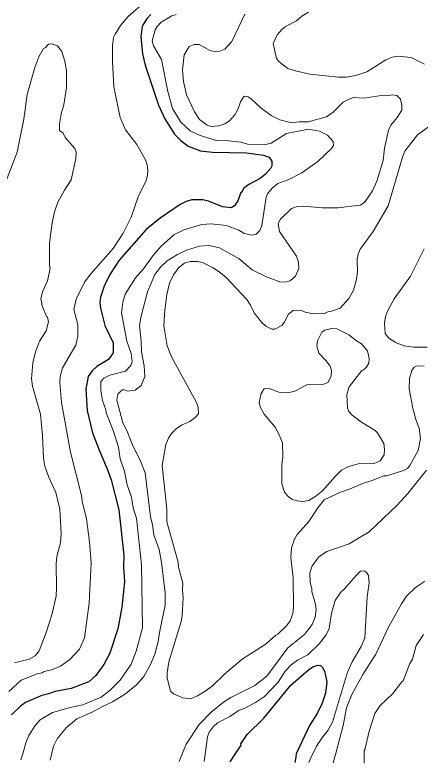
# Model space of a CAD drawing. Extents: x 598.3 to 623.2, y 6902.2 to 6930.1.
# Drawn here: x 609.587 to 610.873, y 6902.276 to 6904.651 of the extents above; entities that cross this region are included whole.
import ezdxf

# ---------------------------------------------------------------- set-up
doc = ezdxf.new("R2010")
doc.units = 0
doc.header["$LTSCALE"] = 0.032
doc.layers.add('1', color=7, linetype='Continuous', lineweight=25)
doc.layers.add('2', color=7, linetype='Continuous', lineweight=13)

msp = doc.modelspace()

# ---------------------------------------------------------------- linework, layer by layer
at = {"layer": '1'}
for points in [[(610.0182, 6904.6518), (610.0045, 6904.6373), (609.991, 6904.6148), (609.9861, 6904.5816), (609.9918, 6904.5272), (610.0006, 6904.4918), (610.0425, 6904.3646), (610.0624, 6904.3215), (610.0934, 6904.2719), (610.1133, 6904.252), (610.1372, 6904.2346), (610.1763, 6904.219), (610.2136, 6904.2151), (610.3221, 6904.2135), (610.3759, 6904.2054), (610.3944, 6904.1998), (610.4022, 6904.1869), (610.4029, 6904.1715), (610.3986, 6904.163), (610.3828, 6904.1452), (610.3652, 6904.1318), (610.3295, 6904.1124), (610.3128, 6904.0997), (610.307, 6904.0878), (610.3037, 6904.087), (610.2948, 6904.0606), (610.2836, 6904.0448), (610.2737, 6904.0387), (610.2454, 6904.0417), (610.2016, 6904.0595), (610.1835, 6904.0636), (610.1479, 6904.0644), (610.1301, 6904.0588), (610.111, 6904.0492), (610.0478, 6904.0061)], [(610.0478, 6904.0061), (610.0036, 6903.9703), (609.918, 6903.8726), (609.8897, 6903.8297), (609.8707, 6903.7935), (609.8582, 6903.7555), (609.8566, 6903.7381), (609.8581, 6903.7199), (609.8716, 6903.6653), (609.8985, 6903.6098), (609.8986, 6903.5783), (609.8836, 6903.5567), (609.8471, 6903.5352), (609.8321, 6903.521), (609.8192, 6903.5031), (609.8113, 6903.4632), (609.816, 6903.3958), (609.8328, 6903.3249), (609.8547, 6903.267), (609.8798, 6903.2099), (609.8917, 6903.1753), (609.9166, 6903.0804), (609.9326, 6902.9363), (609.9318, 6902.8982), (609.9343, 6902.8514), (609.9262, 6902.7712), (609.9129, 6902.7019), (609.888, 6902.625), (609.8685, 6902.5894), (609.8433, 6902.5537), (609.8217, 6902.5338), (609.7655, 6902.5134), (609.7147, 6902.5035), (609.6933, 6902.4957), (609.6723, 6902.4912), (609.6201, 6902.4689), (609.6045, 6902.4573), (609.5758, 6902.4295)], [(610.27, 6902.2802), (610.2842, 6902.3017), (610.3047, 6902.3327), (610.3037, 6902.3376), (610.3238, 6902.3664), (610.3774, 6902.4182), (610.4631, 6902.5235), (610.5186, 6902.5725), (610.5324, 6902.5814), (610.5484, 6902.587), (610.5572, 6902.5855), (610.564, 6902.5782), (610.5705, 6902.565), (610.5769, 6902.5332), (610.5728, 6902.4983), (610.5623, 6902.4665), (610.5461, 6902.4339), (610.5223, 6902.3953), (610.48, 6902.3057), (610.4783, 6902.295), (610.4756, 6902.2783)]]:
    msp.add_lwpolyline(points, dxfattribs=at)
at = {"layer": '2'}
for points in [[(610.0722, 6904.7554), (609.9457, 6904.6458), (609.9222, 6904.6172), (609.9045, 6904.5896), (609.9001, 6904.5788), (609.8962, 6904.554), (609.8961, 6904.5022), (609.9003, 6904.423), (609.9208, 6904.325), (609.9377, 6904.286), (609.9738, 6904.2393), (610.0013, 6904.191), (610.0071, 6904.1711), (610.0087, 6904.153), (610.0069, 6904.1368), (610.0018, 6904.122), (609.9788, 6904.0765), (609.9558, 6904.0089), (609.9298, 6903.9585), (609.8982, 6903.9095), (609.8274, 6903.8289), (609.808, 6903.8022), (609.7811, 6903.7485), (609.774, 6903.7155), (609.7868, 6903.6679), (609.7868, 6903.6301), (609.7803, 6903.6028), (609.7375, 6903.5312), (609.7301, 6903.5034), (609.7287, 6903.4839), (609.7343, 6903.4212), (609.7627, 6903.2628), (609.7981, 6903.126), (609.8004, 6903.107), (609.8136, 6903.0513), (609.8234, 6902.9779), (609.8282, 6902.9106), (609.8226, 6902.7841), (609.808, 6902.674), (609.7916, 6902.638), (609.7613, 6902.6045), (609.7313, 6902.5838), (609.7025, 6902.5724), (609.6792, 6902.5668), (609.6735, 6902.5629), (609.6577, 6902.5597), (609.6065, 6902.5398), (609.5668, 6902.5037)], [(610.5187, 6904.6594), (610.4975, 6904.6469), (610.4806, 6904.6322), (610.4458, 6904.6141), (610.4349, 6904.6056), (610.4198, 6904.5872), (610.407, 6904.5604), (610.4175, 6904.5129), (610.4252, 6904.5028), (610.4528, 6904.4811), (610.4775, 6904.473), (610.5234, 6904.4632), (610.614, 6904.4531), (610.6392, 6904.4537), (610.6695, 6904.4587), (610.7041, 6904.4704), (610.7645, 6904.5079), (610.7842, 6904.5169), (610.8031, 6904.5202), (610.8455, 6904.5154), (610.8876, 6904.4944)], [(609.6058, 6902.2863), (609.6112, 6902.3056), (609.621, 6902.3405), (609.6304, 6902.364), (609.6508, 6902.3957), (609.6669, 6902.4138), (609.7059, 6902.4365), (609.7624, 6902.4527), (609.8018, 6902.4609), (609.8609, 6902.4849), (609.8893, 6902.5074), (609.921, 6902.5391), (609.9554, 6902.5901), (609.9717, 6902.6309), (609.9916, 6902.7056), (609.9884, 6902.9059), (609.973, 6903.0532), (609.9631, 6903.0826), (609.9553, 6903.1236), (609.9435, 6903.1597), (609.9343, 6903.2013), (609.9213, 6903.2418), (609.9157, 6903.279), (609.8983, 6903.3319), (609.876, 6903.3875), (609.8751, 6903.3974), (609.8644, 6903.4275), (609.859, 6903.4584), (609.8598, 6903.487), (609.8692, 6903.4984), (609.8882, 6903.507), (609.9374, 6903.5205), (609.9546, 6903.5383), (609.9584, 6903.5506), (609.956, 6903.5758), (609.9416, 6903.6158), (609.9254, 6903.7057), (609.9294, 6903.7393), (609.937, 6903.7642), (609.9692, 6903.8167), (609.9945, 6903.8448), (610.0242, 6903.886), (610.0503, 6903.9159), (610.0911, 6903.9526), (610.1229, 6903.9685), (610.1803, 6903.9859), (610.21, 6903.9875), (610.2583, 6903.9828), (610.2972, 6903.968), (610.3145, 6903.9569), (610.3393, 6903.952), (610.3522, 6903.9547), (610.3648, 6903.9666), (610.3706, 6903.9822), (610.3845, 6904.072), (610.389, 6904.0827), (610.4033, 6904.1013), (610.422, 6904.1157), (610.457, 6904.1283), (610.4981, 6904.1497), (610.5484, 6904.1853), (610.5923, 6904.2264), (610.598, 6904.2364), (610.5971, 6904.2489), (610.5793, 6904.2692), (610.5541, 6904.2823), (610.519, 6904.2886), (610.449, 6904.2741), (610.4007, 6904.2435), (610.3788, 6904.2385), (610.3247, 6904.2405), (610.3045, 6904.2466), (610.2648, 6904.2514), (610.2271, 6904.2527), (610.1754, 6904.2677), (610.1434, 6904.2829), (610.1139, 6904.3101), (610.0867, 6904.3537), (610.0719, 6904.4075), (610.0517, 6904.5095), (610.0263, 6904.5523), (610.0226, 6904.5688), (610.032, 6904.6034), (610.0379, 6904.6139), (610.0511, 6904.6275), (610.0846, 6904.648), (610.0988, 6904.6527)], [(610.317, 6904.6535), (610.2758, 6904.5664), (610.2527, 6904.5421), (610.2377, 6904.5361), (610.2215, 6904.5348), (610.2057, 6904.5383), (610.1717, 6904.5575), (610.156, 6904.5574), (610.1399, 6904.5509), (610.1245, 6904.5245)], [(609.5851, 6902.5945), (609.6313, 6902.6056), (609.651, 6902.6163), (609.6632, 6902.632), (609.6861, 6902.6909), (609.7051, 6902.7499), (609.7172, 6902.8063), (609.719, 6902.8324), (609.7173, 6902.9091), (609.7198, 6902.9315), (609.731, 6902.9749), (609.7334, 6903.0035), (609.7294, 6903.082), (609.7165, 6903.1349), (609.6928, 6903.1854), (609.6813, 6903.2184), (609.6776, 6903.2436), (609.6743, 6903.3155), (609.6679, 6903.3832), (609.6425, 6903.4726), (609.6396, 6903.4961), (609.6434, 6903.5471), (609.6519, 6903.581), (609.6649, 6903.615), (609.6857, 6903.6484), (609.6929, 6903.677), (609.6898, 6903.6916), (609.6865, 6903.694), (609.6729, 6903.7271), (609.6688, 6903.751), (609.6751, 6903.7744), (609.6901, 6903.8064), (609.6986, 6903.8459), (609.6963, 6903.8567), (609.6963, 6903.9269), (609.7048, 6903.9909), (609.7126, 6904.026), (609.723, 6904.0566), (609.7439, 6904.095), (609.7651, 6904.1279), (609.7803, 6904.195), (609.7811, 6904.2153), (609.7764, 6904.2271), (609.7465, 6904.2613), (609.7397, 6904.2758), (609.7285, 6904.284), (609.728, 6904.3051), (609.7335, 6904.3367), (609.7424, 6904.3659), (609.7504, 6904.42), (609.7506, 6904.4742), (609.7451, 6904.5039), (609.7356, 6904.5345), (609.7221, 6904.5526), (609.7031, 6904.5591), (609.6931, 6904.5581), (609.6822, 6904.5462), (609.6772, 6904.5444), (609.6624, 6904.5181), (609.6495, 6904.4844), (609.6251, 6904.3982), (609.6145, 6904.3205), (609.5934, 6904.2151), (609.5561, 6904.1193)], [(610.1245, 6904.5245), (610.1188, 6904.4769), (610.1219, 6904.4393), (610.131, 6904.3977), (610.1568, 6904.3429), (610.1725, 6904.3185), (610.1968, 6904.3008), (610.2103, 6904.2968), (610.234, 6904.2985), (610.2537, 6904.3051), (610.2679, 6904.3148), (610.2852, 6904.3338), (610.2948, 6904.3503), (610.3029, 6904.3746), (610.3142, 6904.3931), (610.3274, 6904.3907), (610.3373, 6904.385), (610.3671, 6904.3565), (610.4008, 6904.3314), (610.4284, 6904.318), (610.465, 6904.3082), (610.4893, 6904.3113), (610.5178, 6904.3111), (610.5759, 6904.3272), (610.5974, 6904.3423), (610.6289, 6904.3736), (610.6477, 6904.384), (610.6616, 6904.3884), (610.6944, 6904.3867), (610.7497, 6904.3947), (610.7669, 6904.394), (610.7853, 6904.3971), (610.7998, 6904.3956), (610.8106, 6904.3839), (610.8157, 6904.3642), (610.8149, 6904.3487), (610.8005, 6904.3254), (610.7808, 6904.3006), (610.7732, 6904.2855), (610.7607, 6904.2278), (610.7557, 6904.1886), (610.7361, 6904.1235), (610.7221, 6904.0925), (610.6965, 6904.0554), (610.6834, 6904.0471), (610.6119, 6904.0386), (610.5619, 6904.0386), (610.5031, 6904.0442), (610.483, 6904.0426), (610.4647, 6904.0366), (610.429, 6904.0015), (610.4224, 6903.9882), (610.4266, 6903.9636), (610.4809, 6903.8856), (610.4872, 6903.8656), (610.4887, 6903.8459), (610.4779, 6903.8213), (610.4603, 6903.8069), (610.4446, 6903.8031), (610.4274, 6903.8038), (610.3859, 6903.8191), (610.3404, 6903.842), (610.2983, 6903.8768), (610.2368, 6903.9115), (610.2033, 6903.9195), (610.1729, 6903.9169), (610.1314, 6903.9042), (610.1024, 6903.8903), (610.0703, 6903.8704), (610.0484, 6903.85), (610.031, 6903.8273), (610.0079, 6903.7717), (609.9869, 6903.6908), (609.982, 6903.6635), (609.9876, 6903.615), (609.9884, 6903.582), (609.9973, 6903.537), (609.999, 6903.503), (609.9875, 6903.4749), (609.9682, 6903.4598), (609.9437, 6903.4566), (609.9331, 6903.4613), (609.9273, 6903.4609), (609.9132, 6903.4474), (609.91, 6903.428), (609.9289, 6903.3561), (609.9419, 6903.3319), (609.9608, 6903.2828), (609.9843, 6903.2374), (609.9998, 6903.197), (610.0167, 6903.0577), (610.0232, 6903.0332), (610.0282, 6903.0002), (610.0442, 6902.9544), (610.0517, 6902.9131), (610.0637, 6902.8168), (610.0638, 6902.7777), (610.0465, 6902.6955), (610.0418, 6902.6622), (610.0306, 6902.6222)], [(610.9303, 6904.3175), (610.8653, 6904.2701), (610.8253, 6904.218), (610.8174, 6904.1991), (610.7718, 6904.0445), (610.7242, 6903.9639), (610.6832, 6903.9076), (610.6766, 6903.8915), (610.6733, 6903.8759), (610.6741, 6903.8345), (610.6707, 6903.8065), (610.6617, 6903.7774), (610.6475, 6903.7512), (610.6195, 6903.7203), (610.5919, 6903.7101), (610.5829, 6903.7099), (610.5702, 6903.7035), (610.5352, 6903.7022), (610.5082, 6903.7072), (610.4941, 6903.7133), (610.4701, 6903.7123), (610.4554, 6903.7015), (610.4419, 6903.6745), (610.4339, 6903.6647), (610.4125, 6903.6535), (610.4021, 6903.6533), (610.3829, 6903.6628), (610.3693, 6903.6756), (610.3459, 6903.7055), (610.3348, 6903.7296), (610.3229, 6903.7477), (610.257, 6903.8177), (610.2398, 6903.8325), (610.2161, 6903.8482), (610.1842, 6903.8637), (610.1676, 6903.8677), (610.1429, 6903.8677), (610.1246, 6903.8629), (610.1072, 6903.8495), (610.0903, 6903.8262), (610.0771, 6903.7999), (610.0695, 6903.7639), (610.0628, 6903.7138), (610.0598, 6903.6639), (610.0704, 6903.6007), (610.0839, 6903.5658), (610.1631, 6903.4207), (610.1689, 6903.405), (610.1694, 6903.3842), (610.1587, 6903.3728), (610.1419, 6903.3605), (610.1177, 6903.3499), (610.1, 6903.3379), (610.0843, 6903.3218), (610.0739, 6903.307), (610.0658, 6903.2876), (610.054, 6903.2211), (610.0685, 6903.0823), (610.0685, 6903.0421), (610.1049, 6902.9139), (610.1064, 6902.8981), (610.1196, 6902.847), (610.1188, 6902.8263), (610.1212, 6902.8006), (610.1179, 6902.7432), (610.1148, 6902.7258), (610.0758, 6902.5976)], [(610.8953, 6903.5958), (610.852, 6903.5966), (610.8228, 6903.6007), (610.7976, 6903.6101), (610.7741, 6903.6254), (610.7624, 6903.6394), (610.7603, 6903.6739), (610.764, 6903.694), (610.77, 6903.7108), (610.7909, 6903.7496), (610.8425, 6903.8219), (610.8858, 6903.9085)], [(610.0758, 6902.5976), (610.0703, 6902.5626), (610.0703, 6902.5456), (610.0803, 6902.5049), (610.0897, 6902.4964), (610.1203, 6902.4832), (610.1452, 6902.4804), (610.1663, 6902.4894), (610.1912, 6902.5042), (610.2127, 6902.5208), (610.2523, 6902.5584), (610.308, 6902.6056), (610.3843, 6902.6551), (610.4155, 6902.6823), (610.4216, 6902.6852), (610.4489, 6902.7118), (610.4612, 6902.7272), (610.4691, 6902.7505), (610.4718, 6902.7696), (610.4701, 6902.8638), (610.4629, 6902.9286), (610.4653, 6902.959), (610.4743, 6902.9865), (610.4829, 6903.0022), (610.5204, 6903.0431), (610.5486, 6903.0866), (610.5687, 6903.1114), (610.6202, 6903.1357), (610.6492, 6903.1452), (610.6935, 6903.1651), (610.7181, 6903.1716), (610.7583, 6903.1877), (610.767, 6903.1879), (610.8147, 6903.2022), (610.8335, 6903.2113), (610.8412, 6903.2205), (610.8667, 6903.2682), (610.8748, 6903.3063), (610.8709, 6903.3389), (610.8611, 6903.3632), (610.8501, 6903.4022), (610.8388, 6903.4642), (610.8393, 6903.4965), (610.8473, 6903.5227), (610.854, 6903.5328), (610.862, 6903.5374), (610.886, 6903.5359)], [(610.1078, 6902.2817), (610.1164, 6902.3023), (610.1304, 6902.336), (610.1722, 6902.3986), (610.2102, 6902.4381), (610.2489, 6902.4699), (610.2724, 6902.4842), (610.3486, 6902.5225), (610.387, 6902.5519), (610.4532, 6902.6421), (610.5059, 6902.6845), (610.531, 6902.7165), (610.5396, 6902.7395), (610.5437, 6902.7631), (610.5398, 6902.7852), (610.5293, 6902.8192), (610.5291, 6902.8298), (610.5242, 6902.8496), (610.5235, 6902.8804), (610.531, 6902.9021), (610.553, 6902.9314), (610.5769, 6902.9481), (610.6483, 6902.9716), (610.7113, 6903.0099), (610.8009, 6903.0953), (610.8341, 6903.1317), (610.8934, 6903.2055)], [(610.5197, 6902.2779), (610.5268, 6902.2925), (610.5448, 6902.3297), (610.5611, 6902.3553), (610.5801, 6902.3791), (610.5953, 6902.4061), (610.6432, 6902.5651), (610.6579, 6902.5976), (610.6865, 6902.6467), (610.6975, 6902.6737), (610.7057, 6902.8039), (610.7114, 6902.8486), (610.709, 6902.8711), (610.7047, 6902.8795), (610.6969, 6902.8865), (610.6839, 6902.885), (610.671, 6902.8731), (610.6311, 6902.8268), (610.6212, 6902.8182), (610.6036, 6902.7917), (610.5916, 6902.7517), (610.585, 6902.7029), (610.5752, 6902.6833), (610.5538, 6902.6555), (610.5163, 6902.6197), (610.4844, 6902.603), (610.4636, 6902.5879), (610.4449, 6902.5675), (610.4228, 6902.5332), (610.379, 6902.4871), (610.3511, 6902.4687), (610.315, 6902.4497), (610.299, 6902.4441), (610.2686, 6902.4241), (610.2298, 6902.4042), (610.2163, 6902.3916), (610.2031, 6902.3745), (610.1977, 6902.3594), (610.1901, 6902.2974), (610.1881, 6902.2809)], [(610.8876, 6902.8525), (610.8586, 6902.834), (610.8299, 6902.8055), (610.814, 6902.782), (610.7739, 6902.71), (610.7327, 6902.6214), (610.6911, 6902.5572), (610.6564, 6902.4943), (610.6401, 6902.4517), (610.6295, 6902.3951), (610.6046, 6902.3039), (610.5973, 6902.2772)], [(610.8839, 6902.6844), (610.8604, 6902.6498), (610.8489, 6902.606), (610.8409, 6902.592)], [(610.0306, 6902.6222), (610.0175, 6902.5894), (609.9959, 6902.551), (609.9729, 6902.5246), (609.938, 6902.4963), (609.8968, 6902.4704), (609.8646, 6902.456), (609.832, 6902.438), (609.7834, 6902.4162), (609.7488, 6902.388), (609.7212, 6902.353), (609.7095, 6902.3298), (609.7028, 6902.3039), (609.698, 6902.2854)], [(610.8409, 6902.592), (610.8199, 6902.5373), (610.815, 6902.5345), (610.7865, 6902.4965), (610.7463, 6902.4588), (610.7298, 6902.4339), (610.7114, 6902.3778), (610.6983, 6902.3178), (610.6952, 6902.3157), (610.6952, 6902.3023), (610.6952, 6902.2763)]]:
    msp.add_lwpolyline(points, dxfattribs=at)
msp.add_lwpolyline([(610.6038, 6903.1863), (610.6237, 6903.2054), (610.6436, 6903.2162), (610.6769, 6903.226), (610.7279, 6903.2267), (610.7468, 6903.2354), (610.759, 6903.2548), (610.7607, 6903.2717), (610.7581, 6903.2909), (610.7376, 6903.3242), (610.7305, 6903.332), (610.6876, 6903.3579), (610.6572, 6903.381), (610.6474, 6903.392), (610.6426, 6903.4035), (610.6409, 6903.4463), (610.6481, 6903.4701), (610.6878, 6903.5219), (610.6937, 6903.5239), (610.7028, 6903.5331), (610.7103, 6903.5459), (610.7121, 6903.5599), (610.7065, 6903.585), (610.6876, 6903.6073), (610.6719, 6903.6164), (610.6474, 6903.6358), (610.6093, 6903.654), (610.5922, 6903.6557), (610.5709, 6903.6504), (610.5609, 6903.6437), (610.548, 6903.6165), (610.5454, 6903.6003), (610.5521, 6903.5776), (610.5739, 6903.5543), (610.5875, 6903.5356), (610.5915, 6903.5221), (610.5909, 6903.5039), (610.5808, 6903.4841), (610.5676, 6903.4793), (610.5162, 6903.4778), (610.4751, 6903.4562), (610.4528, 6903.4517), (610.4252, 6903.4535), (610.3938, 6903.4647), (610.3785, 6903.464), (610.369, 6903.4494), (610.3624, 6903.4205), (610.367, 6903.4046), (610.3784, 6903.3839), (610.4126, 6903.3424), (610.4258, 6903.3184), (610.4361, 6903.2922), (610.4378, 6903.2492), (610.4346, 6903.2219), (610.4346, 6903.1627), (610.4432, 6903.1363), (610.4547, 6903.1223), (610.4657, 6903.1143), (610.4828, 6903.1085), (610.5001, 6903.1069), (610.5195, 6903.1096), (610.5427, 6903.1229), (610.5634, 6903.1402)], close=True, dxfattribs=at)

doc.saveas('drawing.dxf')
